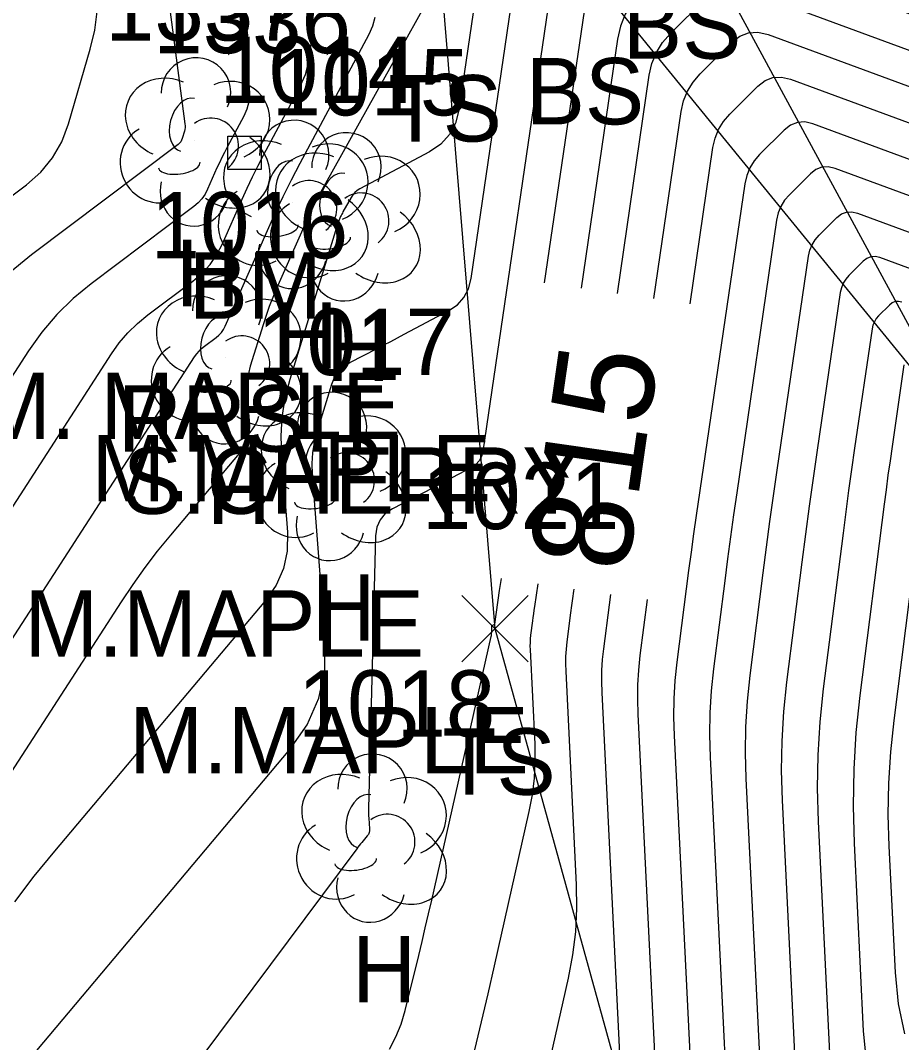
# Model space of a CAD drawing. Extents: x 1650836 to 1652450, y 332578 to 333908.
# Drawn here: x 1651960.3 to 1651986.84, y 332798.32 to 332829.11 of the extents above; entities that cross this region are included whole.
import ezdxf

# ---------------------------------------------------------------- set-up
doc = ezdxf.new("R2010")
doc.units = 0
for name, color, linetype in [('C_A', 7, 'Continuous'), ('C_C', 7, 'Continuous'), ('C_I', 7, 'Continuous'), ('CPBM', 7, 'Continuous'), ('L_A', 7, 'Continuous'), ('L_C', 7, 'Continuous'), ('L_I', 7, 'Continuous'), ('L_TIC', 7, 'Continuous'), ('LELB', 7, 'Continuous'), ('LSOGCMA', 7, 'Continuous'), ('LSOGCMA_T', 7, 'Continuous'), ('LSOGCMI', 7, 'Continuous'), ('LTD', 7, 'Continuous')]:
    doc.layers.add(name, color=color, linetype=linetype)

msp = doc.modelspace()

# ---------------------------------------------------------------- linework, layer by layer
at = {"layer": 'CPBM'}
for p, q in [((1651966.548, 332824.62), (1651966.548, 332825.62)), ((1651966.548, 332825.62), (1651967.548, 332825.62)), ((1651967.548, 332825.62), (1651967.548, 332824.62)), ((1651967.051, 332825.121), (1651967.051, 332825.121)), ((1651967.051, 332825.121), (1651967.051, 332825.121)), ((1651967.548, 332824.62), (1651966.548, 332824.62))]:
    msp.add_line(p, q, dxfattribs=at)
at = {"layer": 'L_TIC'}
for points in [[(1651973.596, 332809.786), (1651975.596, 332811.786)], [(1651975.596, 332809.786), (1651973.596, 332811.786)]]:
    msp.add_lwpolyline(points, dxfattribs=at)
at = {"layer": 'LELB'}
for points in [[(1652048.756, 332662.461), (1652082.555, 332678.298), (1652130.366, 332703.201), (1652148.083, 332715.406), (1652159.47, 332726.367), (1652148.02, 332734.227), (1652128.413, 332739.339), (1652116.951, 332747.33), (1652106.793, 332756.875), (1652094.604, 332761.138), (1652083.802, 332764.466), (1652074.482, 332770.284), (1652065.17, 332770.428), (1652062.989, 332774.387), (1652054.537, 332784.724), (1652034.993, 332796.475), (1652025.062, 332801.1), (1652009.772, 332808.074), (1651988.967, 332816.401), (1651980.006, 332832.954), (1651960.575, 332843.477), (1651932.852, 332862.75), (1651890.753, 332886.019), (1651847.527, 332911.35)], [(1651992.104, 332790.093), (1651989.915, 332804.738), (1651988.967, 332816.401), (1651977.078, 332830.976), (1651959.162, 332840.786), (1651931.328, 332859.703), (1651889.406, 332883.733), (1651845.231, 332908.813)], [(1651981.067, 332787.388), (1651974.596, 332810.786), (1651972.976, 332830.46), (1651956.891, 332837.411), (1651913.583, 332855.638), (1651885.106, 332867.214), (1651834.429, 332888.588)]]:
    msp.add_lwpolyline(points, dxfattribs=at)
at = {"layer": 'LSOGCMA'}
for points in [[(1651964.429, 332832.275), (1651965.254, 332825.99), (1651965.258, 332825.933), (1651965.257, 332825.878), (1651965.25, 332825.822), (1651965.237, 332825.767), (1651965.173, 332825.549), (1651965.153, 332825.497), (1651965.126, 332825.45), (1651965.092, 332825.408), (1651965.05, 332825.371), (1651960.629, 332822.049), (1651959.907, 332821.456), (1651959.245, 332820.806), (1651958.644, 332820.101), (1651958.103, 332819.339), (1651954.468, 332813.722), (1651953.689, 332812.525), (1651952.904, 332811.331), (1651952.113, 332810.141), (1651951.316, 332808.956), (1651948.53, 332804.832)], [(1651978.282, 332820.886), (1651979.244, 332827.456), (1651979.324, 332827.81), (1651979.456, 332828.137), (1651979.64, 332828.438), (1651979.877, 332828.713), (1651980.927, 332829.759), (1651981.201, 332829.972), (1651981.496, 332830.087), (1651981.811, 332830.105), (1651982.149, 332830.026), (1651995.555, 332825.088)], [(1651976.184, 332797.498), (1651976.809, 332800.267), (1651976.942, 332800.962), (1651977.026, 332801.66), (1651977.063, 332802.363), (1651977.052, 332803.07), (1651976.736, 332809.51), (1651976.73, 332809.73), (1651976.733, 332809.949), (1651976.747, 332810.169), (1651976.77, 332810.388), (1651976.881, 332811.263), (1651976.91, 332811.482), (1651976.939, 332811.701), (1651976.969, 332811.919), (1651976.978, 332811.981)]]:
    msp.add_lwpolyline(points, dxfattribs=at)
at = {"layer": 'LSOGCMI'}
for points in [[(1651966.591, 332831.645), (1651967.187, 332827.106), (1651967.2, 332826.876), (1651967.177, 332826.653), (1651967.119, 332826.436), (1651967.026, 332826.225), (1651966.523, 332825.288), (1651966.442, 332825.134), (1651966.365, 332824.978), (1651966.29, 332824.821), (1651966.218, 332824.663), (1651965.938, 332824.027), (1651965.859, 332823.875), (1651965.763, 332823.736), (1651965.65, 332823.611), (1651965.52, 332823.5), (1651962.428, 332821.177), (1651961.889, 332820.734), (1651961.395, 332820.249), (1651960.946, 332819.722), (1651960.542, 332819.153), (1651955.019, 332810.619)], [(1651996.646, 332825.783), (1651981.476, 332831.369), (1651981.106, 332831.457), (1651980.759, 332831.437), (1651980.435, 332831.31), (1651980.134, 332831.076), (1651978.98, 332829.927), (1651978.72, 332829.625), (1651978.517, 332829.295), (1651978.372, 332828.935), (1651978.285, 332828.547), (1651977.186, 332821.044)], [(1651955.297, 332807.092), (1651963.043, 332819.065), (1651963.277, 332819.394), (1651963.537, 332819.699), (1651963.823, 332819.979), (1651964.135, 332820.236), (1651965.496, 332821.258), (1651965.772, 332821.494), (1651966.012, 332821.759), (1651966.216, 332822.053), (1651966.383, 332822.375), (1651966.977, 332823.724), (1651967.129, 332824.06), (1651967.288, 332824.392), (1651967.452, 332824.722), (1651967.623, 332825.048), (1651968.689, 332827.036), (1651968.887, 332827.483), (1651969.01, 332827.943), (1651969.058, 332828.417), (1651969.031, 332828.904), (1651968.723, 332831.25)], [(1651972.961, 332830.426), (1651969.485, 332824.191), (1651969.291, 332823.834), (1651969.106, 332823.471), (1651968.929, 332823.105), (1651968.761, 332822.734), (1651968.013, 332821.033), (1651967.899, 332820.763), (1651967.794, 332820.491), (1651967.696, 332820.216), (1651967.606, 332819.938), (1651967.223, 332818.691), (1651967.168, 332818.475), (1651967.133, 332818.257), (1651967.119, 332818.037), (1651967.126, 332817.814), (1651967.196, 332816.92), (1651967.193, 332816.703), (1651967.15, 332816.499), (1651967.066, 332816.308), (1651966.942, 332816.129), (1651964.816, 332813.605), (1651964.421, 332813.121), (1651964.042, 332812.626), (1651963.679, 332812.119), (1651963.332, 332811.6), (1651955.852, 332800.04)], [(1651976.346, 332830.574), (1651974.232, 332816.129), (1651974.192, 332815.974), (1651974.122, 332815.842), (1651974.02, 332815.731), (1651973.889, 332815.641), (1651973.299, 332815.327), (1651973.152, 332815.249), (1651973.004, 332815.171), (1651972.856, 332815.094), (1651972.708, 332815.017), (1651971.508, 332814.399), (1651971.289, 332814.252), (1651971.131, 332814.067), (1651971.033, 332813.843), (1651970.995, 332813.582), (1651970.783, 332805.376), (1651970.782, 332805.302), (1651970.783, 332805.229), (1651970.786, 332805.155), (1651970.791, 332805.081), (1651970.816, 332804.764), (1651970.815, 332804.704), (1651970.803, 332804.647), (1651970.779, 332804.594), (1651970.745, 332804.544), (1651970.584, 332804.353), (1651970.544, 332804.305), (1651970.505, 332804.256), (1651970.466, 332804.207), (1651970.429, 332804.157), (1651961.066, 332791.607)], [(1651957.443, 332794.116), (1651968.415, 332807.145), (1651968.936, 332807.892), (1651969.288, 332808.693), (1651969.469, 332809.549), (1651969.481, 332810.46), (1651969.095, 332815.434), (1651969.085, 332815.759), (1651969.105, 332816.08), (1651969.155, 332816.399), (1651969.236, 332816.713), (1651969.677, 332818.15), (1651969.762, 332818.357), (1651969.882, 332818.534), (1651970.035, 332818.683), (1651970.223, 332818.803), (1651971.044, 332819.226), (1651971.25, 332819.332), (1651971.454, 332819.439), (1651971.659, 332819.546), (1651971.863, 332819.655), (1651973.2, 332820.368), (1651973.46, 332820.544), (1651973.66, 332820.763), (1651973.799, 332821.025), (1651973.877, 332821.33), (1651975.132, 332829.906)], [(1651976.09, 332821.201), (1651977.34, 332829.736)], [(1651947.101, 332806.633), (1651951.142, 332812.614), (1651951.734, 332813.496), (1651952.322, 332814.38), (1651952.905, 332815.267), (1651953.484, 332816.156), (1651956.185, 332820.331), (1651956.587, 332820.897), (1651957.034, 332821.421), (1651957.526, 332821.904), (1651958.062, 332822.344), (1651960.477, 332824.159), (1651960.908, 332824.538), (1651961.263, 332824.969), (1651961.542, 332825.454), (1651961.744, 332825.991), (1651962.402, 332828.244), (1651962.536, 332828.81), (1651962.61, 332829.38)], [(1651951.28, 332797.151), (1651953.742, 332800.795), (1651954.205, 332801.484), (1651954.665, 332802.176), (1651955.121, 332802.87), (1651955.574, 332803.566), (1651965.545, 332818.976), (1651965.609, 332819.065), (1651965.68, 332819.148), (1651965.757, 332819.225), (1651965.842, 332819.294), (1651966.196, 332819.56), (1651966.279, 332819.631), (1651966.351, 332819.71), (1651966.412, 332819.799), (1651966.462, 332819.896), (1651967.736, 332822.785), (1651967.968, 332823.298), (1651968.21, 332823.806), (1651968.462, 332824.31), (1651968.723, 332824.809), (1651970.808, 332828.698), (1651970.919, 332828.948), (1651970.988, 332829.206)], [(1651973.933, 332829.342), (1651973.504, 332826.406), (1651973.402, 332826.01), (1651973.221, 332825.669), (1651972.962, 332825.383), (1651972.623, 332825.154), (1651970.522, 332824.034), (1651970.442, 332823.984), (1651970.371, 332823.924), (1651970.31, 332823.854), (1651970.258, 332823.775), (1651970.015, 332823.338), (1651969.996, 332823.304), (1651969.978, 332823.269), (1651969.961, 332823.233), (1651969.945, 332823.197), (1651969.881, 332823.052), (1651969.866, 332823.016), (1651969.852, 332822.979), (1651969.839, 332822.942), (1651969.826, 332822.905), (1651968.41, 332818.288), (1651968.266, 332817.728), (1651968.176, 332817.162), (1651968.14, 332816.591), (1651968.158, 332816.013), (1651968.339, 332813.69), (1651968.331, 332813.126), (1651968.219, 332812.596), (1651968.001, 332812.1), (1651967.678, 332811.637), (1651961.32, 332804.086), (1651960.706, 332803.334), (1651960.116, 332802.563)], [(1651979.377, 332820.728), (1651980.203, 332826.366), (1651980.275, 332826.684), (1651980.394, 332826.979), (1651980.56, 332827.251), (1651980.773, 332827.498), (1651981.72, 332828.441), (1651981.967, 332828.633), (1651982.232, 332828.737), (1651982.517, 332828.753), (1651982.821, 332828.682), (1651994.464, 332824.394)], [(1651980.473, 332820.571), (1651981.162, 332825.275), (1651981.226, 332825.559), (1651981.332, 332825.822), (1651981.48, 332826.063), (1651981.67, 332826.284), (1651982.513, 332827.124), (1651982.733, 332827.294), (1651982.969, 332827.387), (1651983.223, 332827.401), (1651983.494, 332827.338), (1651993.373, 332823.699)], [(1651992.281, 332823.005), (1651984.166, 332825.994), (1651983.929, 332826.05), (1651983.706, 332826.037), (1651983.499, 332825.956), (1651983.306, 332825.806), (1651982.567, 332825.069), (1651982.4, 332824.876), (1651982.27, 332824.664), (1651982.177, 332824.434), (1651982.121, 332824.185), (1651980.658, 332814.192), (1651980.579, 332813.642), (1651980.502, 332813.091), (1651980.428, 332812.54), (1651980.356, 332811.988), (1651980.075, 332809.782), (1651980.017, 332809.23), (1651979.983, 332808.677), (1651979.974, 332808.123), (1651979.989, 332807.568), (1651980.962, 332787.799)], [(1651991.451, 332822.215), (1651984.839, 332824.65), (1651984.635, 332824.698), (1651984.443, 332824.687), (1651984.265, 332824.617), (1651984.099, 332824.488), (1651983.463, 332823.855), (1651983.32, 332823.689), (1651983.208, 332823.507), (1651983.128, 332823.308), (1651983.08, 332823.094), (1651981.877, 332814.877), (1651981.782, 332814.216), (1651981.69, 332813.554), (1651981.601, 332812.893), (1651981.515, 332812.23), (1651981.177, 332809.58), (1651981.107, 332808.917), (1651981.067, 332808.252), (1651981.056, 332807.587), (1651981.074, 332806.921), (1651981.931, 332789.495)], [(1651982.871, 332791.787), (1651982.158, 332806.273), (1651982.137, 332807.051), (1651982.15, 332807.828), (1651982.197, 332808.604), (1651982.279, 332809.378), (1651982.673, 332812.472), (1651982.773, 332813.245), (1651982.877, 332814.018), (1651982.985, 332814.79), (1651983.096, 332815.562), (1651984.039, 332822.004), (1651984.08, 332822.183), (1651984.147, 332822.349), (1651984.24, 332822.501), (1651984.36, 332822.641), (1651984.892, 332823.171), (1651985.031, 332823.279), (1651985.18, 332823.337), (1651985.34, 332823.346), (1651985.511, 332823.306), (1651991.046, 332821.267)], [(1651990.642, 332820.32), (1651986.184, 332821.962), (1651986.046, 332821.994), (1651985.917, 332821.987), (1651985.797, 332821.94), (1651985.685, 332821.853), (1651985.256, 332821.426), (1651985.16, 332821.314), (1651985.085, 332821.191), (1651985.031, 332821.058), (1651984.998, 332820.913), (1651984.303, 332816.165), (1651984.182, 332815.323), (1651984.064, 332814.481), (1651983.951, 332813.639), (1651983.842, 332812.796), (1651983.381, 332809.176), (1651983.288, 332808.291), (1651983.234, 332807.404), (1651983.219, 332806.516), (1651983.243, 332805.626), (1651983.811, 332794.079)], [(1651986.856, 332820.618), (1651986.752, 332820.643), (1651986.654, 332820.637), (1651986.563, 332820.601), (1651986.478, 332820.535), (1651986.153, 332820.212), (1651986.08, 332820.127), (1651986.023, 332820.034), (1651985.982, 332819.932), (1651985.957, 332819.823), (1651985.43, 332816.222), (1651985.338, 332815.584), (1651985.249, 332814.945), (1651985.163, 332814.306), (1651985.08, 332813.667), (1651984.482, 332808.974), (1651984.378, 332807.978), (1651984.317, 332806.98), (1651984.3, 332805.98), (1651984.328, 332804.979), (1651984.751, 332796.371)], [(1651986.916, 332818.732), (1651986.557, 332816.279), (1651986.495, 332815.844), (1651986.434, 332815.409), (1651986.375, 332814.974), (1651986.319, 332814.538), (1651985.584, 332808.772), (1651985.468, 332807.665), (1651985.4, 332806.556), (1651985.382, 332805.444), (1651985.412, 332804.332), (1651985.691, 332798.664), (1651985.791, 332797.669), (1651985.991, 332796.701), (1651986.291, 332795.759), (1651986.691, 332794.844), (1651988.494, 332791.234)], [(1651986.939, 332798.581), (1651986.751, 332799.494), (1651986.657, 332800.432), (1651986.47, 332804.234), (1651986.444, 332805.184), (1651986.46, 332806.132), (1651986.517, 332807.079), (1651986.617, 332808.024), (1651987.557, 332815.409)], [(1651971.414, 332798.123), (1651971.612, 332798.492), (1651971.771, 332798.88), (1651971.891, 332799.286), (1651972.296, 332800.947), (1651972.397, 332801.363), (1651972.495, 332801.779), (1651972.592, 332802.195), (1651972.687, 332802.612), (1651974.48, 332810.554), (1651974.487, 332810.585), (1651974.491, 332810.617), (1651974.494, 332810.649), (1651974.496, 332810.681), (1651974.501, 332810.86), (1651974.502, 332810.867), (1651974.504, 332810.873), (1651974.508, 332810.878), (1651974.514, 332810.882), (1651974.554, 332810.902), (1651974.577, 332810.915), (1651974.581, 332810.917), (1651974.583, 332810.92), (1651974.585, 332810.924), (1651974.586, 332810.928), (1651974.734, 332811.936), (1651974.787, 332812.296)], [(1651975.882, 332812.139), (1651975.782, 332811.453), (1651975.766, 332811.345), (1651975.751, 332811.237), (1651975.737, 332811.129), (1651975.723, 332811.022), (1651975.668, 332810.59), (1651975.656, 332810.482), (1651975.65, 332810.374), (1651975.648, 332810.265), (1651975.651, 332810.157), (1651975.791, 332807.305), (1651975.799, 332806.795), (1651975.773, 332806.288), (1651975.712, 332805.784), (1651975.616, 332805.283), (1651974.567, 332800.636), (1651974.374, 332799.791), (1651974.178, 332798.947), (1651973.978, 332798.104)], [(1651978.355, 332797.98), (1651977.82, 332808.862), (1651977.811, 332809.194), (1651977.817, 332809.525), (1651977.837, 332809.856), (1651977.871, 332810.186), (1651978.04, 332811.505), (1651978.081, 332811.822)], [(1651979.659, 332792.89), (1651978.905, 332808.215), (1651978.893, 332808.658), (1651978.9, 332809.101), (1651978.927, 332809.543), (1651978.973, 332809.984), (1651979.187, 332811.663)]]:
    msp.add_lwpolyline(points, dxfattribs=at)
at = {"layer": 'LTD'}
for p, q in [((1651965.541, 332825.501), (1651965.541, 332825.501)), ((1651965.541, 332825.501), (1651965.541, 332825.501)), ((1651968.499, 332823.62), (1651968.499, 332823.62)), ((1651968.499, 332823.62), (1651968.499, 332823.62)), ((1651970.072, 332823.247), (1651970.072, 332823.247)), ((1651970.072, 332823.247), (1651970.072, 332823.247)), ((1651966.48, 332818.943), (1651966.48, 332818.943)), ((1651966.48, 332818.943), (1651966.48, 332818.943)), ((1651969.636, 332815.427), (1651969.636, 332815.427)), ((1651969.636, 332815.427), (1651969.636, 332815.427)), ((1651970.857, 332804.534), (1651970.857, 332804.534)), ((1651970.857, 332804.534), (1651970.857, 332804.534))]:
    msp.add_line(p, q, dxfattribs=at)
for centre in [(1651965.588, 332826.935), (1651968.546, 332825.054), (1651970.119, 332824.681), (1651966.527, 332820.377), (1651969.683, 332816.861), (1651970.904, 332805.968)]:
    msp.add_arc(centre, 1.047, 335.5272, 180.9563, dxfattribs=at)
for centre, major_axis, ratio, start_param, end_param in [((1651964.749, 332826.168), (1.21, -0.512), 0.895232, 1.570796, 4.712389), ((1651966.583, 332826.085), (-1.141, -0.483), 0.949671, 1.570796, 4.712389), ((1651965.333, 332825.96), (-0.208, -0.792), 0.645439, 3.141593, 6.283185), ((1651966.041, 332825.335), (-0.5, 0.667), 0.989748, 3.141593, 6.283185), ((1651964.458, 332824.793), (0.584, -1.042), 0.959034, 3.141593, 6.283185), ((1651966.541, 332824.668), (-1.09, 0.792), 0.841452, 1.570796, 4.712389), ((1651967.708, 332824.286), (1.21, -0.512), 0.895232, 1.570796, 4.712389), ((1651969.541, 332824.203), (-1.141, -0.483), 0.949671, 1.570796, 4.712389), ((1651969.28, 332823.913), (1.21, -0.512), 0.895232, 1.570796, 4.712389), ((1651971.114, 332823.83), (-1.141, -0.483), 0.949671, 1.570796, 4.712389), ((1651968.291, 332824.078), (-0.208, -0.792), 0.645439, 3.141593, 6.283185), ((1651965.083, 332824.751), (-0.625, -0.083), 0.423636, 0, 3.141593), ((1651969.864, 332823.705), (-0.208, -0.792), 0.645439, 3.141593, 6.283185), ((1651965.541, 332824.001), (0.265, 1.061), 0.942809, 1.570796, 4.712389), ((1651968.999, 332823.453), (-0.5, 0.667), 0.989748, 3.141593, 6.283185), ((1651967.416, 332822.911), (0.584, -1.042), 0.959034, 3.141593, 6.283185), ((1651970.572, 332823.08), (-0.5, 0.667), 0.989748, 3.141593, 6.283185), ((1651969.5, 332822.787), (-1.09, 0.792), 0.841452, 1.570796, 4.712389), ((1651968.989, 332822.538), (0.584, -1.042), 0.959034, 3.141593, 6.283185), ((1651971.072, 332822.414), (-1.09, 0.792), 0.841452, 1.570796, 4.712389), ((1651968.041, 332822.87), (-0.625, -0.083), 0.423636, 0, 3.141593), ((1651969.614, 332822.497), (-0.625, -0.083), 0.423636, 0, 3.141593), ((1651968.5, 332822.12), (0.265, 1.061), 0.942809, 1.570796, 4.712389), ((1651970.072, 332821.747), (0.265, 1.061), 0.942809, 1.570796, 4.712389), ((1651965.689, 332819.609), (1.21, -0.512), 0.895232, 1.570796, 4.712389), ((1651967.522, 332819.526), (-1.141, -0.483), 0.949671, 1.570796, 4.712389), ((1651966.272, 332819.401), (-0.208, -0.792), 0.645439, 3.141593, 6.283185), ((1651966.98, 332818.776), (-0.5, 0.667), 0.989748, 3.141593, 6.283185), ((1651965.397, 332818.234), (0.584, -1.042), 0.959034, 3.141593, 6.283185), ((1651967.481, 332818.109), (-1.09, 0.792), 0.841452, 1.570796, 4.712389), ((1651966.022, 332818.192), (-0.625, -0.083), 0.423636, 0, 3.141593), ((1651966.481, 332817.443), (0.265, 1.061), 0.942809, 1.570796, 4.712389), ((1651968.845, 332816.094), (1.21, -0.512), 0.895232, 1.570796, 4.712389), ((1651970.678, 332816.011), (-1.141, -0.483), 0.949671, 1.570796, 4.712389), ((1651969.428, 332815.886), (-0.208, -0.792), 0.645439, 3.141593, 6.283185), ((1651970.137, 332815.261), (-0.5, 0.667), 0.989748, 3.141593, 6.283185), ((1651968.553, 332814.719), (0.584, -1.042), 0.959034, 3.141593, 6.283185), ((1651970.637, 332814.594), (-1.09, 0.792), 0.841452, 1.570796, 4.712389), ((1651969.178, 332814.677), (-0.625, -0.083), 0.423636, 0, 3.141593), ((1651969.637, 332813.927), (0.265, 1.061), 0.942809, 1.570796, 4.712389), ((1651970.066, 332805.201), (1.21, -0.512), 0.895232, 1.570796, 4.712389), ((1651971.899, 332805.118), (-1.141, -0.483), 0.949671, 1.570796, 4.712389), ((1651970.649, 332804.992), (-0.208, -0.792), 0.645439, 3.141593, 6.283185), ((1651971.357, 332804.368), (-0.5, 0.667), 0.989748, 3.141593, 6.283185), ((1651969.774, 332803.826), (0.584, -1.042), 0.959034, 3.141593, 6.283185), ((1651971.858, 332803.701), (-1.09, 0.792), 0.841452, 1.570796, 4.712389), ((1651970.399, 332803.784), (-0.625, -0.083), 0.423636, 0, 3.141593), ((1651970.858, 332803.034), (0.265, 1.061), 0.942809, 1.570796, 4.712389)]:
    msp.add_ellipse(centre, major_axis=major_axis, ratio=ratio, start_param=start_param, end_param=end_param, dxfattribs=at)

# ---------------------------------------------------------------- texts
at = {"layer": 'C_A'}
msp.add_text('BM', height=2, dxfattribs=at).set_placement((1651965.366, 332820.121))
at = {"layer": 'C_C'}
msp.add_text('RRSIT', height=2, dxfattribs=at).set_placement((1651963.232, 332816.121))
at = {"layer": 'C_I'}
msp.add_text('1336', height=2, dxfattribs=at).set_placement((1651964.303, 332828.121))
at = {"layer": 'L_A'}
for s, p in [('BS', (1651978.447, 332827.954)), ('BS', (1651975.519, 332825.976)), ('TS', (1651971.385, 332825.46)), ('H', (1651964.974, 332820.501)), ('H', (1651967.932, 332818.62)), ('H', (1651969.505, 332818.247)), ('H', (1651965.913, 332813.943)), ('H', (1651969.07, 332810.427)), ('TS', (1651973.005, 332805.786)), ('H', (1651970.29, 332799.534))]:
    msp.add_text(s, height=2, dxfattribs=at).set_placement(p)
at = {"layer": 'L_C'}
for s, p in [('M. MAPLE', (1651958.99, 332816.501)), ('M.MAPLE', (1651962.437, 332814.62)), ('S.CHERRY', (1651963.379, 332814.247)), ('M.MAPLE', (1651960.418, 332809.943)), ('M.MAPLE', (1651963.574, 332806.427))]:
    msp.add_text(s, height=2, dxfattribs=at).set_placement(p)
at = {"layer": 'L_I'}
for s, p in [('1337', (1651962.848, 332828.501)), ('1014', (1651966.295, 332826.62)), ('1015', (1651967.868, 332826.247)), ('1016', (1651964.221, 332821.943)), ('1017', (1651967.432, 332818.427)), ('1021', (1651972.391, 332813.786)), ('1018', (1651968.653, 332807.534))]:
    msp.add_text(s, height=2, dxfattribs=at).set_placement(p)
at = {"layer": 'LSOGCMA_T'}
msp.add_text('815', height=3, rotation=81.815, dxfattribs=at).set_placement((1651978.577, 332812.431))

doc.saveas('drawing.dxf')
